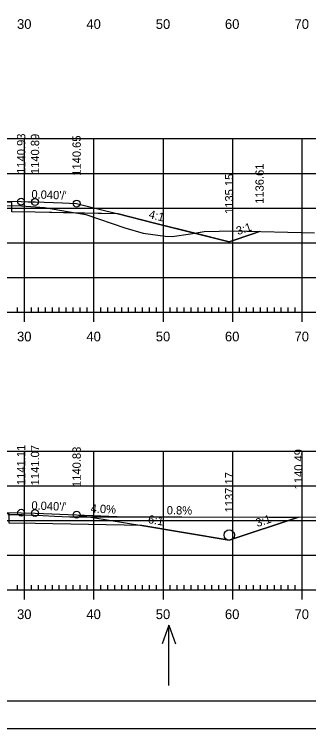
# Model space of a CAD drawing. Extents: x 1322838 to 1324533, y 339903 to 351025.
# Drawn here: x 1323732.2 to 1323774.7, y 340543.1 to 340646 of the extents above; entities that cross this region are included whole.
import ezdxf

# ---------------------------------------------------------------- set-up
doc = ezdxf.new("R2010")
doc.units = 0
for name, color, linetype in [('R_Alt Surface', 7, 'Continuous'), ('R_Axis', 7, 'Continuous'), ('R_Axis Annot', 7, 'Continuous'), ('R_Border', 7, 'Continuous'), ('R_Drive', 7, 'Continuous'), ('R_Exist Surface', 7, 'Continuous'), ('R_Fin Surface', 7, 'Continuous'), ('R_Fin Surface Annot', 7, 'Continuous'), ('R_Grid', 7, 'Continuous'), ('R_No Plot', 7, 'Continuous'), ('R_Water', 7, 'Continuous'), ('R_Water Annot', 7, 'Continuous')]:
    doc.layers.add(name, color=color, linetype=linetype)

msp = doc.modelspace()

# ---------------------------------------------------------------- linework, layer by layer
at = {"layer": 'R_Alt Surface'}
for points in [[(1323747.22, 340617.27), (1323735.22, 340617.51), (1323731.87, 340617.58), (1323731.86, 340618.91), (1323709.87, 340619.35), (1323709.86, 340618.02), (1323703.72, 340618.14), (1323672.22, 340617.51), (1323660.22, 340617.27)], [(1323750.62, 340572.38), (1323735.22, 340572.69), (1323731.49, 340572.76), (1323731.48, 340574.1), (1323709.49, 340574.54), (1323709.48, 340573.2), (1323703.72, 340573.32), (1323672.22, 340572.69), (1323656.81, 340572.38)]]:
    msp.add_lwpolyline(points, dxfattribs=at)
at = {"layer": 'R_Axis'}
for p, q in [((1323733.72, 340601.72), (1323733.72, 340604.52)), ((1323743.72, 340601.72), (1323743.72, 340604.52)), ((1323753.72, 340601.72), (1323753.72, 340604.52)), ((1323763.72, 340601.72), (1323763.72, 340604.52)), ((1323773.72, 340601.72), (1323773.72, 340604.52)), ((1323563.72, 340603.12), (1323843.72, 340603.12)), ((1323732.72, 340603.12), (1323732.72, 340603.82)), ((1323734.72, 340603.12), (1323734.72, 340603.82)), ((1323735.72, 340603.12), (1323735.72, 340603.82)), ((1323736.72, 340603.12), (1323736.72, 340603.82)), ((1323737.72, 340603.12), (1323737.72, 340603.82)), ((1323738.72, 340603.12), (1323738.72, 340603.82)), ((1323739.72, 340603.12), (1323739.72, 340603.82)), ((1323740.72, 340603.12), (1323740.72, 340603.82)), ((1323741.72, 340603.12), (1323741.72, 340603.82)), ((1323742.72, 340603.12), (1323742.72, 340603.82)), ((1323744.72, 340603.12), (1323744.72, 340603.82)), ((1323745.72, 340603.12), (1323745.72, 340603.82)), ((1323746.72, 340603.12), (1323746.72, 340603.82)), ((1323747.72, 340603.12), (1323747.72, 340603.82)), ((1323748.72, 340603.12), (1323748.72, 340603.82)), ((1323749.72, 340603.12), (1323749.72, 340603.82)), ((1323750.72, 340603.12), (1323750.72, 340603.82)), ((1323751.72, 340603.12), (1323751.72, 340603.82)), ((1323752.72, 340603.12), (1323752.72, 340603.82)), ((1323754.72, 340603.12), (1323754.72, 340603.82)), ((1323755.72, 340603.12), (1323755.72, 340603.82)), ((1323756.72, 340603.12), (1323756.72, 340603.82)), ((1323757.72, 340603.12), (1323757.72, 340603.82)), ((1323758.72, 340603.12), (1323758.72, 340603.82)), ((1323759.72, 340603.12), (1323759.72, 340603.82)), ((1323760.72, 340603.12), (1323760.72, 340603.82)), ((1323761.72, 340603.12), (1323761.72, 340603.82)), ((1323762.72, 340603.12), (1323762.72, 340603.82)), ((1323764.72, 340603.12), (1323764.72, 340603.82)), ((1323765.72, 340603.12), (1323765.72, 340603.82)), ((1323766.72, 340603.12), (1323766.72, 340603.82)), ((1323767.72, 340603.12), (1323767.72, 340603.82)), ((1323768.72, 340603.12), (1323768.72, 340603.82)), ((1323769.72, 340603.12), (1323769.72, 340603.82)), ((1323770.72, 340603.12), (1323770.72, 340603.82)), ((1323771.72, 340603.12), (1323771.72, 340603.82)), ((1323772.72, 340603.12), (1323772.72, 340603.82)), ((1323732.72, 340563.12), (1323732.72, 340563.82)), ((1323733.72, 340561.72), (1323733.72, 340564.52)), ((1323734.72, 340563.12), (1323734.72, 340563.82)), ((1323735.72, 340563.12), (1323735.72, 340563.82)), ((1323736.72, 340563.12), (1323736.72, 340563.82)), ((1323737.72, 340563.12), (1323737.72, 340563.82)), ((1323738.72, 340563.12), (1323738.72, 340563.82)), ((1323739.72, 340563.12), (1323739.72, 340563.82)), ((1323740.72, 340563.12), (1323740.72, 340563.82)), ((1323741.72, 340563.12), (1323741.72, 340563.82)), ((1323742.72, 340563.12), (1323742.72, 340563.82)), ((1323743.72, 340561.72), (1323743.72, 340564.52)), ((1323744.72, 340563.12), (1323744.72, 340563.82)), ((1323745.72, 340563.12), (1323745.72, 340563.82)), ((1323746.72, 340563.12), (1323746.72, 340563.82)), ((1323747.72, 340563.12), (1323747.72, 340563.82)), ((1323748.72, 340563.12), (1323748.72, 340563.82)), ((1323749.72, 340563.12), (1323749.72, 340563.82)), ((1323750.72, 340563.12), (1323750.72, 340563.82)), ((1323751.72, 340563.12), (1323751.72, 340563.82)), ((1323752.72, 340563.12), (1323752.72, 340563.82)), ((1323753.72, 340561.72), (1323753.72, 340564.52)), ((1323754.72, 340563.12), (1323754.72, 340563.82)), ((1323755.72, 340563.12), (1323755.72, 340563.82)), ((1323756.72, 340563.12), (1323756.72, 340563.82)), ((1323757.72, 340563.12), (1323757.72, 340563.82)), ((1323758.72, 340563.12), (1323758.72, 340563.82)), ((1323759.72, 340563.12), (1323759.72, 340563.82)), ((1323760.72, 340563.12), (1323760.72, 340563.82)), ((1323761.72, 340563.12), (1323761.72, 340563.82)), ((1323762.72, 340563.12), (1323762.72, 340563.82)), ((1323763.72, 340561.72), (1323763.72, 340564.52)), ((1323764.72, 340563.12), (1323764.72, 340563.82)), ((1323765.72, 340563.12), (1323765.72, 340563.82)), ((1323766.72, 340563.12), (1323766.72, 340563.82)), ((1323767.72, 340563.12), (1323767.72, 340563.82)), ((1323768.72, 340563.12), (1323768.72, 340563.82)), ((1323769.72, 340563.12), (1323769.72, 340563.82)), ((1323770.72, 340563.12), (1323770.72, 340563.82)), ((1323771.72, 340563.12), (1323771.72, 340563.82)), ((1323772.72, 340563.12), (1323772.72, 340563.82)), ((1323773.72, 340561.72), (1323773.72, 340564.52)), ((1323563.72, 340563.12), (1323843.72, 340563.12))]:
    msp.add_line(p, q, dxfattribs=at)
at = {"layer": 'R_Border'}
msp.add_line((1323861.9, 340547.12), (1323545.72, 340547.12), dxfattribs=at)
at = {"layer": 'R_Drive'}
for p, q in [((1323741.22, 340573.95), (1323748.21, 340573.67)), ((1323748.21, 340573.67), (1323773.2, 340573.61))]:
    msp.add_line(p, q, dxfattribs=at)
at = {"layer": 'R_Exist Surface'}
for points in [[(1323727.96, 340618.53), (1323733.29, 340618.44), (1323735.27, 340618.28), (1323736.6, 340618.19), (1323740.18, 340617.58), (1323742.53, 340617.2), (1323748.18, 340615.29), (1323750.82, 340614.51), (1323754, 340614.07), (1323755.01, 340614.01), (1323757.64, 340614.4), (1323759.59, 340614.74), (1323763.95, 340614.82), (1323775.51, 340614.54)], [(1323731.32, 340574), (1323733.37, 340573.97), (1323733.78, 340573.95), (1323736.37, 340573.83), (1323738.05, 340573.75), (1323740.26, 340573.66), (1323754.11, 340573.65), (1323756.4, 340573.63), (1323768.93, 340573.62), (1323772.19, 340573.6), (1323777.14, 340573.63)]]:
    msp.add_lwpolyline(points, dxfattribs=at)
at = {"layer": 'R_Fin Surface'}
for points in [[(1323642.24, 340612.61), (1323644.22, 340613.27), (1323660.21, 340617.27), (1323660.22, 340617.27), (1323664.32, 340618.3), (1323666.22, 340618.77), (1323669.07, 340618.88), (1323672.22, 340619.01), (1323674.22, 340619.05), (1323675.48, 340619.07), (1323703.72, 340619.64), (1323733.22, 340619.05), (1323734.22, 340619.03), (1323735.22, 340619.01), (1323739.19, 340618.85), (1323741.22, 340618.77), (1323744.26, 340618.01), (1323747.22, 340617.27), (1323752.43, 340615.96), (1323763.22, 340613.27), (1323766.76, 340614.45), (1323767.59, 340614.73)], [(1323633.23, 340573.94), (1323638.7, 340572.12), (1323644.22, 340570.28), (1323656.81, 340572.38), (1323665.83, 340573.88), (1323666.22, 340573.95), (1323666.47, 340573.96), (1323672.22, 340574.19), (1323674.22, 340574.23), (1323700.36, 340574.75), (1323703.72, 340574.82), (1323733.22, 340574.23), (1323735.22, 340574.19), (1323741.22, 340573.95), (1323750.62, 340572.38), (1323750.63, 340572.38), (1323763.22, 340570.28), (1323773.2, 340573.61)]]:
    msp.add_lwpolyline(points, dxfattribs=at)
at = {"layer": 'R_Grid'}
for p, q in [((1323563.72, 340628.12), (1323843.72, 340628.12)), ((1323733.72, 340603.12), (1323733.72, 340628.12)), ((1323743.72, 340603.12), (1323743.72, 340628.12)), ((1323753.72, 340603.12), (1323753.72, 340628.12)), ((1323763.72, 340603.12), (1323763.72, 340628.12)), ((1323773.72, 340603.12), (1323773.72, 340628.12)), ((1323563.72, 340623.12), (1323843.72, 340623.12)), ((1323563.72, 340618.12), (1323843.72, 340618.12)), ((1323563.72, 340613.12), (1323843.72, 340613.12)), ((1323563.72, 340608.12), (1323843.72, 340608.12)), ((1323563.72, 340603.12), (1323843.72, 340603.12)), ((1323563.72, 340583.12), (1323843.72, 340583.12)), ((1323733.72, 340563.12), (1323733.72, 340583.12)), ((1323743.72, 340563.12), (1323743.72, 340583.12)), ((1323753.72, 340563.12), (1323753.72, 340583.12)), ((1323763.72, 340563.12), (1323763.72, 340583.12)), ((1323773.72, 340563.12), (1323773.72, 340583.12)), ((1323563.72, 340578.12), (1323843.72, 340578.12)), ((1323563.72, 340573.12), (1323843.72, 340573.12)), ((1323563.72, 340568.12), (1323843.72, 340568.12)), ((1323563.72, 340563.12), (1323843.72, 340563.12))]:
    msp.add_line(p, q, dxfattribs=at)
at = {"layer": 'R_No Plot'}
msp.add_line((1323533.31, 340543.14), (1323866.65, 340543.14), dxfattribs=at)
for points in [[(1323533.31, 340756.47), (1323866.65, 340756.47), (1323866.65, 340543.13), (1323533.31, 340543.13)], [(1323779.64, 340752.58), (1323799.26, 340752.58), (1323799.26, 340742.7), (1323815.37, 340742.7), (1323838.57, 340742.7), (1323838.57, 340710.03), (1323861.77, 340710.03), (1323861.9, 340547.12), (1323545.72, 340547.12), (1323545.72, 340752.58)], [(1323731.87, 340618.47), (1323733.29, 340618.44), (1323735.27, 340618.28), (1323736.6, 340618.19), (1323740.18, 340617.58), (1323741.39, 340617.39), (1323735.22, 340617.51), (1323731.87, 340617.58)], [(1323741.39, 340617.39), (1323742.53, 340617.2), (1323748.18, 340615.29), (1323750.82, 340614.51), (1323754, 340614.07), (1323755.01, 340614.01), (1323757.64, 340614.4), (1323758.26, 340614.51), (1323752.43, 340615.96), (1323747.22, 340617.27)], [(1323758.26, 340614.51), (1323759.59, 340614.74), (1323763.95, 340614.82), (1323767.59, 340614.73), (1323766.76, 340614.45), (1323763.22, 340613.27)], [(1323731.48, 340574), (1323733.37, 340573.97), (1323733.78, 340573.95), (1323736.37, 340573.83), (1323738.05, 340573.75), (1323740.26, 340573.66), (1323754.11, 340573.65), (1323756.4, 340573.63), (1323768.93, 340573.62), (1323772.19, 340573.6), (1323773.2, 340573.61), (1323763.22, 340570.28), (1323750.63, 340572.38), (1323750.62, 340572.38), (1323735.22, 340572.69), (1323731.49, 340572.76)]]:
    msp.add_lwpolyline(points, close=True, dxfattribs=at)
for centre in [(1323733.22, 340619.05), (1323733.22, 340619.05), (1323735.22, 340619.01), (1323735.22, 340619.01), (1323741.22, 340618.77), (1323741.22, 340618.77), (1323733.22, 340574.23), (1323733.22, 340574.23), (1323735.22, 340574.19), (1323735.22, 340574.19), (1323741.22, 340573.95), (1323741.22, 340573.95)]:
    msp.add_circle(centre, 0.5, dxfattribs=at)
at = {"layer": 'R_Water'}
msp.add_circle((1323763.22, 340571.03), 0.75, dxfattribs=at)
at = {"layer": 'R_Water Annot'}
for p, q in [((1323754.51, 340558.03), (1323753.54, 340555.37)), ((1323754.51, 340549.34), (1323754.51, 340558.03)), ((1323754.51, 340558.03), (1323755.48, 340555.37))]:
    msp.add_line(p, q, dxfattribs=at)

# ---------------------------------------------------------------- texts
at = {"layer": 'R_Axis Annot'}
for s, p in [('30', (1323732.63, 340643.92)), ('40', (1323742.63, 340643.92)), ('50', (1323752.63, 340643.92)), ('60', (1323762.6, 340643.92)), ('70', (1323772.63, 340643.92)), ('30', (1323732.63, 340598.92)), ('40', (1323742.63, 340598.92)), ('50', (1323752.63, 340598.92)), ('60', (1323762.6, 340598.92)), ('70', (1323772.63, 340598.92)), ('30', (1323732.63, 340558.92)), ('40', (1323742.63, 340558.92)), ('50', (1323752.63, 340558.92)), ('60', (1323762.6, 340558.92)), ('70', (1323772.63, 340558.92))]:
    msp.add_text(s, height=1.4, dxfattribs=at).set_placement(p)
at = {"layer": 'R_Drive'}
for s, rotation, p in [('4.0%', 357.7094, (1323743.22, 340574.26)), ('0.8%', 359.5356, (1323754.21, 340574))]:
    msp.add_text(s, height=1.2, rotation=rotation, dxfattribs=at).set_placement(p)
at = {"layer": 'R_Fin Surface Annot'}
for s, rotation, p in [('1140.93', 90, (1323733.82, 340623.05)), ('1140.89', 90, (1323735.82, 340623.01)), ('1140.65', 90, (1323741.82, 340622.77)), ('1136.61', 90, (1323768.19, 340618.73)), ('1135.15', 90, (1323763.82, 340617.27)), ("0.040'/'", 357.7094, (1323734.68, 340619.53)), ('4:1', 345.9639, (1323751.53, 340616.71)), ('3:1', 18.4385, (1323764.46, 340614.21)), ('1141.11', 90, (1323733.82, 340578.23)), ('1141.07', 90, (1323735.82, 340578.19)), ('1140.83', 90, (1323741.82, 340577.95)), ('1140.49', 90, (1323773.8, 340577.61)), ('1137.17', 90, (1323763.82, 340574.28)), ("0.040'/'", 357.7094, (1323734.68, 340574.71)), ('6:1', 350.5394, (1323751.45, 340572.75)), ('3:1', 18.4349, (1323767.26, 340572.16))]:
    msp.add_text(s, height=1.2, rotation=rotation, dxfattribs=at).set_placement(p)

doc.saveas('drawing.dxf')
